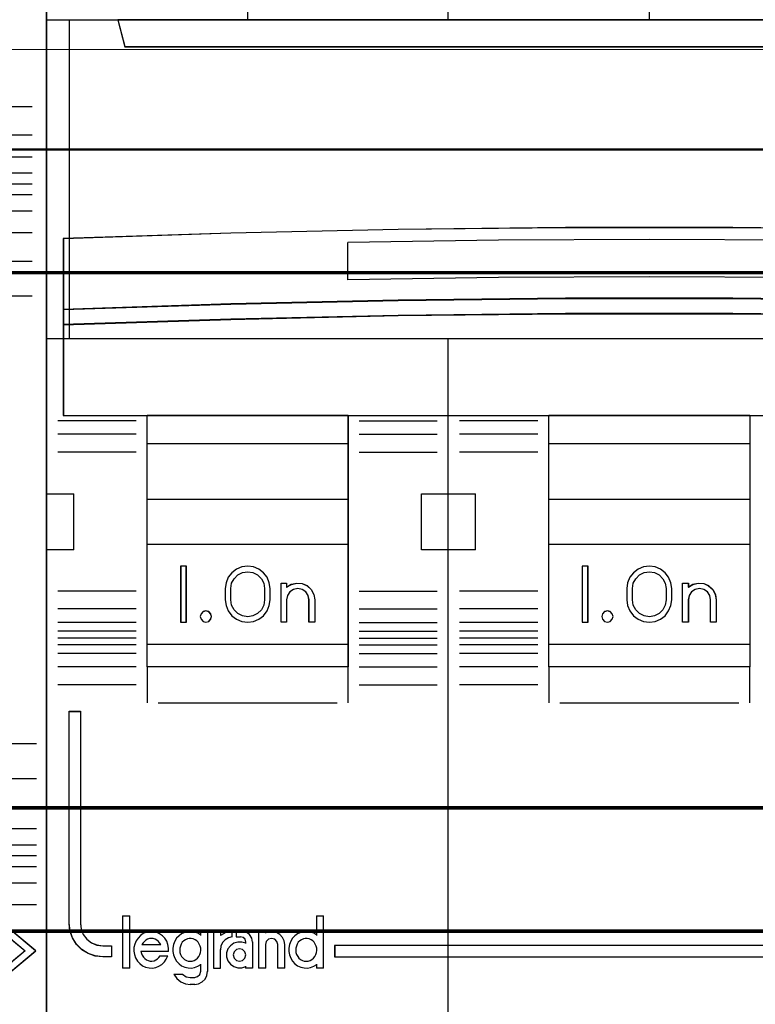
# Model space of a CAD drawing. Header units: millimetres. Extents: x -1290 to 1795, y -4192 to -1311.
# Tile 365 of 656: x 1426.91 to 1433.5, y -3688.97 to -3680.15. Entities that reach past the tile are written whole.
import ezdxf

# ---------------------------------------------------------------- set-up
doc = ezdxf.new("R2010")
doc.units = ezdxf.units.MM
doc.layers.add('30', color=7, linetype='Continuous')
doc.layers.add('45', color=7, linetype='Continuous')
doc.layers.add('Aparatura', color=7, linetype='Continuous', lineweight=13)

# ---------------------------------------------------------------- blocks, each defined once
blk = doc.blocks.new('*U209')
at = {"layer": '45', "color": 7}
for points in [[(369.536746, -233.587806), (387.534251, -233.587806), (387.534251, -233.587806), (405.525913, -233.587806), (405.525913, -233.587806), (405.525913, -316.565706), (405.525913, -316.565706), (387.534251, -316.565706), (387.534251, -316.565706), (369.536746, -316.565706), (369.536746, -316.565706), (351.545085, -316.565706), (351.545085, -316.565706), (351.545085, -233.587806), (351.545085, -233.587806), (369.536746, -233.587806), (369.536746, -233.587806)], [(351.545085, -252.58809), (405.525913, -252.58809), (405.525913, -266.884533), (351.545085, -266.884533), (351.545085, -252.58809)], [(351.550456, -252.591681), (405.522331, -252.591681), (405.522331, -266.880943), (351.550456, -266.880943), (351.550456, -252.591681)], [(354.730645, -252.58809), (355.046185, -253.796367), (355.046185, -253.796367), (402.026603, -253.796367), (402.026603, -253.796367), (402.342143, -252.58809), (354.730645, -252.58809)], [(354.734226, -252.591681), (355.049707, -253.790981), (402.021291, -253.790981), (402.336771, -252.591681), (354.734226, -252.591681)], [(404.784585, -262.396325), (397.281763, -262.150266), (389.784784, -261.986227), (382.281962, -261.904208), (374.790826, -261.904208), (367.288004, -261.986227), (359.796868, -262.150266), (352.288203, -262.396325), (352.288203, -265.577512), (359.796868, -265.331453), (367.288004, -265.167414), (374.790826, -265.079536), (382.281962, -265.079536), (389.784784, -265.167414), (397.281763, -265.331453), (404.784585, -265.577512), (404.784585, -262.396325)], [(404.784585, -265.570518), (397.281763, -265.322919), (389.784784, -265.157854), (382.281962, -265.069426), (374.790826, -265.069426), (367.288004, -265.157854), (359.796868, -265.322919), (352.288203, -265.570518), (352.288203, -266.254362), (359.796868, -266.012659), (367.288004, -265.841698), (374.790826, -265.759165), (382.281962, -265.759165), (389.784784, -265.841698), (397.281763, -266.012659), (404.784585, -266.254362), (404.784585, -265.570518)], [(404.779213, -265.571349), (397.27767, -265.326001), (389.78197, -265.162436), (382.280428, -265.074812), (374.79057, -265.074812), (367.289027, -265.162436), (359.799169, -265.326001), (352.291784, -265.571349), (352.291784, -266.248976), (359.799169, -266.00947), (367.289027, -265.840063), (374.79057, -265.758281), (382.280428, -265.758281), (389.78197, -265.840063), (397.27767, -266.00947), (404.779213, -266.248976), (404.779213, -265.571349)], [(404.779213, -265.571349), (397.27767, -265.326001), (389.78197, -265.162436), (382.280428, -265.074812), (374.79057, -265.074812), (367.289027, -265.162436), (359.799169, -265.326001), (352.291784, -265.571349), (352.291784, -266.248976), (359.799169, -266.00947), (367.289027, -265.840063), (374.79057, -265.758281), (382.280428, -265.758281), (389.78197, -265.840063), (397.27767, -266.00947), (404.779213, -266.248976), (404.779213, -265.571349)], [(404.784585, -266.245137), (397.281763, -266.00515), (389.784784, -265.835404), (382.281962, -265.753457), (374.790826, -265.753457), (367.288004, -265.835404), (359.796868, -266.00515), (352.288203, -266.245137), (352.288203, -270.319055), (404.784585, -270.319055), (404.784585, -266.245137)], [(356.044979, -270.308283), (365.046559, -270.308283), (365.046559, -281.586728), (356.044979, -281.586728), (356.044979, -270.308283)], [(356.04856, -270.313669), (365.041187, -270.313669), (365.041187, -281.581342), (356.04856, -281.581342), (356.04856, -270.313669)], [(356.04856, -270.313669), (365.041187, -270.313669), (365.041187, -281.581342), (356.04856, -281.581342), (356.04856, -270.313669)], [(374.032023, -270.308283), (383.040765, -270.308283), (383.040765, -281.586728), (374.032023, -281.586728), (374.032023, -270.308283)], [(374.037395, -270.313669), (383.035393, -270.313669), (383.035393, -281.581342), (374.037395, -281.581342), (374.037395, -270.313669)], [(374.037395, -270.313669), (383.035393, -270.313669), (383.035393, -281.581342), (374.037395, -281.581342), (374.037395, -270.313669)], [(356.044979, -271.575806), (365.046559, -271.575806), (365.046559, -274.087513), (356.044979, -274.087513), (356.044979, -271.575806)], [(356.04856, -271.581192), (365.041187, -271.581192), (365.041187, -274.082127), (356.04856, -274.082127), (356.04856, -271.581192)], [(356.04856, -271.581192), (365.041187, -271.581192), (365.041187, -274.082127), (356.04856, -274.082127), (356.04856, -271.581192)], [(374.032023, -271.575806), (383.040765, -271.575806), (383.040765, -274.087513), (374.032023, -274.087513), (374.032023, -271.575806)], [(374.037395, -271.581192), (383.035393, -271.581192), (383.035393, -274.082127), (374.037395, -274.082127), (374.037395, -271.581192)], [(374.037395, -271.581192), (383.035393, -271.581192), (383.035393, -274.082127), (374.037395, -274.082127), (374.037395, -271.581192)], [(356.044979, -276.078567), (365.046559, -276.078567), (365.046559, -280.581327), (356.044979, -280.581327), (356.044979, -276.078567)], [(374.032023, -276.078567), (383.040765, -276.078567), (383.040765, -280.581327), (374.032023, -280.581327), (374.032023, -276.078567)], [(374.037395, -276.083953), (383.035393, -276.083953), (383.035393, -280.577736), (374.037395, -280.577736), (374.037395, -276.083953)], [(357.798022, -277.076786), (357.550913, -277.076786), (357.550913, -279.577721), (357.798022, -279.577721), (357.798022, -277.076786)], [(375.790438, -277.076786), (375.537956, -277.076786), (375.537956, -279.577721), (375.790438, -279.577721), (375.790438, -277.076786)], [(352.555009, -283.577781), (353.057871, -283.577781), (353.057871, -293.069596), (353.092955, -293.332447), (353.18651, -293.571933), (353.344386, -293.782213), (353.554886, -293.939923), (353.794623, -294.039222), (354.057748, -294.074269), (354.449513, -294.074269), (354.449513, -294.570764), (354.057748, -294.570764), (353.718609, -294.535717), (353.402858, -294.424736), (353.116344, -294.249502), (352.876607, -294.010016), (352.70119, -293.723802), (352.590093, -293.408381), (352.555009, -293.069596), (352.555009, -283.577781)], [(357.977357, -294.768253), (358.066045, -294.762348), (358.154732, -294.732823), (358.231595, -294.691489), (358.302545, -294.626534), (358.36167, -294.555674), (358.403058, -294.4671), (358.43262, -294.37262), (358.444445, -294.284046), (358.444445, -294.183661), (358.426708, -294.089182), (358.379408, -294.006512), (358.332108, -293.923843), (358.26707, -293.852983), (358.190207, -293.805744), (358.107432, -293.770314), (358.018744, -293.746694), (357.930057, -293.746694), (357.847282, -293.770314), (357.758594, -293.805744), (357.681731, -293.852983), (357.616694, -293.923843), (357.569394, -294.006512), (357.533919, -294.089182), (357.510268, -294.183661), (357.504356, -294.284046), (357.516181, -294.37262), (357.545744, -294.4671), (357.587131, -294.555674), (357.652169, -294.626534), (357.723119, -294.691489), (357.805894, -294.732823), (357.888669, -294.762348), (357.977357, -294.768253)], [(363.172022, -294.768253), (363.26071, -294.762348), (363.349398, -294.732823), (363.42626, -294.691489), (363.49721, -294.626534), (363.556336, -294.555674), (363.597723, -294.4671), (363.627286, -294.37262), (363.639111, -294.284046), (363.639111, -294.183661), (363.621373, -294.089182), (363.574073, -294.006512), (363.526773, -293.923843), (363.461735, -293.852983), (363.390785, -293.805744), (363.30801, -293.770314), (363.219322, -293.746694), (363.124722, -293.746694), (363.041947, -293.770314), (362.953259, -293.805744), (362.882309, -293.852983), (362.811359, -293.923843), (362.764059, -294.006512), (362.728584, -294.089182), (362.704934, -294.183661), (362.699021, -294.284046), (362.710846, -294.37262), (362.740409, -294.4671), (362.793622, -294.555674), (362.846834, -294.626534), (362.917784, -294.691489), (363.000559, -294.732823), (363.083335, -294.762348), (363.172022, -294.768253)], [(360.460713, -294.488795), (360.4249, -294.352039), (360.32343, -294.250958), (360.186147, -294.215283), (360.048865, -294.250958), (359.941426, -294.352039), (359.905613, -294.488795), (359.941426, -294.631497), (360.048865, -294.732578), (360.186147, -294.768253), (360.32343, -294.732578), (360.4249, -294.631497), (360.460713, -294.488795)], [(364.444902, -294.073449), (364.444902, -294.570764), (404.515988, -294.570764), (404.515988, -294.073449), (364.444902, -294.073449)]]:
    blk.add_lwpolyline(points, close=True, dxfattribs=at)
at = {"layer": '45', "color": 59}
blk.add_lwpolyline([(369.539134, -233.593193), (387.533654, -233.593193), (405.522331, -233.593193), (405.522331, -316.562115), (387.533654, -316.562115), (369.539134, -316.562115), (351.550456, -316.562115), (351.550456, -233.593193), (369.539134, -233.593193)], close=True, dxfattribs=at)
at = {"layer": '45', "color": 7}
for points in [[(369.533919, -252.598862), (369.533919, -233.587806)], [(360.543083, -245.286365), (360.543083, -252.598862)], [(378.535499, -245.286365), (378.535499, -252.598862)], [(392.031601, -262.575672), (385.287038, -262.467461), (378.542475, -262.435634), (371.786223, -262.467461), (365.035815, -262.575672)], [(369.533919, -316.565706), (369.533919, -266.873761)], [(351.545085, -273.825391), (352.760933, -273.825391)], [(352.75019, -273.825391), (352.75019, -276.335303)], [(368.335976, -276.335303), (368.335976, -273.825391)], [(368.335976, -273.825391), (369.544663, -273.825391)], [(369.533919, -273.825391), (370.747977, -273.825391)], [(370.737233, -273.825391), (370.737233, -276.335303)], [(351.545085, -276.324531), (352.760933, -276.324531)], [(368.335976, -276.324531), (369.544663, -276.324531)], [(369.533919, -276.324531), (370.747977, -276.324531)], [(373.546758, -279.987063), (370.0353, -279.987063)], [(356.044979, -281.575956), (356.044979, -283.19896)], [(365.035815, -281.575956), (365.035815, -283.19896)], [(374.032023, -281.575956), (374.032023, -283.19896)], [(383.028231, -281.575956), (383.028231, -283.19896)], [(354.945522, -292.743088), (354.945522, -295.07885)], [(354.945522, -292.743088), (355.266048, -292.743088)], [(355.255304, -292.743088), (355.255304, -295.07885)], [(363.626576, -292.743088), (363.626576, -293.612042)], [(363.626576, -292.743088), (363.948893, -292.743088)], [(363.936358, -292.743088), (363.936358, -295.07885)], [(357.008347, -294.331891), (357.008347, -294.17897), (356.97891, -294.020168), (356.925923, -293.873128), (356.837611, -293.737852), (356.731638, -293.626102), (356.602114, -293.537879), (356.460816, -293.473182), (356.319518, -293.443774), (356.166445, -293.437892), (356.013371, -293.4673), (355.872073, -293.531997), (355.74255, -293.614339), (355.636576, -293.731971), (355.554152, -293.855484), (355.48939, -294.008404), (355.454066, -294.161325), (355.454066, -294.320128), (355.483503, -294.473048), (355.530602, -294.625969), (355.618914, -294.761245), (355.719, -294.878877), (355.842636, -294.972982), (355.978047, -295.037679), (356.13112, -295.072969), (356.284193, -295.07885), (356.431379, -295.049442), (356.572677, -294.990627), (356.702201, -294.914166), (356.819949, -294.802416), (356.902373, -294.673022), (356.967135, -294.531864)], [(356.652008, -294.02677), (356.604594, -293.947618), (356.551253, -293.880643), (356.480131, -293.819757), (356.397156, -293.783226), (356.320108, -293.758871), (356.237133, -293.746694), (356.148231, -293.758871), (356.065256, -293.783226), (355.982281, -293.819757), (355.923013, -293.880643), (355.863745, -293.947618), (355.810404, -294.02677)], [(358.444445, -293.602576), (358.314874, -293.514353), (358.173523, -293.4673), (358.026283, -293.437892), (357.879042, -293.443774), (357.737692, -293.479063), (357.590451, -293.54376), (357.472659, -293.631984), (357.366646, -293.743734), (357.290081, -293.87901), (357.231185, -294.026049), (357.201737, -294.17897), (357.201737, -294.337772), (357.231185, -294.490693), (357.290081, -294.637732), (357.366646, -294.773009), (357.472659, -294.884758), (357.590451, -294.972982), (357.737692, -295.037679), (357.879042, -295.072969), (358.026283, -295.07885), (358.173523, -295.049442), (358.314874, -294.990627), (358.444445, -294.914166)], [(358.433701, -293.437892), (358.433701, -293.612042)], [(358.433701, -293.437892), (358.754227, -293.437892)], [(358.743483, -293.437892), (358.743483, -295.22966)], [(359.017452, -293.437892), (359.017452, -295.07885)], [(359.017452, -293.437892), (359.337978, -293.437892)], [(359.851893, -293.437892), (359.571678, -293.48146), (359.327234, -293.624609)], [(359.327234, -293.437892), (359.327234, -293.624609)], [(359.851893, -293.671289), (359.690918, -293.718875), (359.535905, -293.808099), (359.422627, -293.938961), (359.351082, -294.093615), (359.327234, -294.260167)], [(359.84115, -293.437892), (359.84115, -293.682061)], [(360.034539, -293.437892), (360.034539, -293.682061)], [(360.308508, -293.437892), (360.034539, -293.437892)], [(360.034539, -293.671289), (360.226139, -293.671289)], [(360.460713, -293.915458), (360.430048, -293.787269), (360.344187, -293.70181), (360.215395, -293.671289)], [(360.770495, -293.915458), (360.734591, -293.736371), (360.632865, -293.575192), (360.483266, -293.47371), (360.297764, -293.437892)], [(361.03372, -293.437892), (361.03372, -295.07885)], [(361.03372, -293.437892), (361.354246, -293.437892)], [(362.206594, -294.02677), (362.182947, -293.860219), (362.106097, -293.705564), (361.993776, -293.574702), (361.845987, -293.47953), (361.680462, -293.437892), (361.509026, -293.44384), (361.343502, -293.503323)], [(361.343502, -293.437892), (361.343502, -293.513297)], [(361.896812, -294.02677), (361.861114, -293.886732), (361.759972, -293.783226), (361.617182, -293.746694), (361.480342, -293.783226), (361.379199, -293.886732), (361.343502, -294.02677)], [(363.639111, -293.602576), (363.515251, -293.514353), (363.367798, -293.4673), (363.226244, -293.437892), (363.072893, -293.443774), (362.931339, -293.479063), (362.783886, -293.54376), (362.665924, -293.631984), (362.559758, -293.743734), (362.483083, -293.87901), (362.424102, -294.026049), (362.394611, -294.17897), (362.394611, -294.337772), (362.424102, -294.490693), (362.483083, -294.637732), (362.559758, -294.773009), (362.665924, -294.884758), (362.783886, -294.972982), (362.931339, -295.037679), (363.072893, -295.072969), (363.226244, -295.07885), (363.367798, -295.049442), (363.515251, -294.990627), (363.639111, -294.914166)], [(355.810404, -294.015998), (356.652008, -294.015998)], [(360.460713, -293.969036), (360.289169, -293.910072), (360.105795, -293.910072), (359.928336, -293.969036), (359.774538, -294.075172), (359.662147, -294.222582), (359.602994, -294.393579), (359.602994, -294.576368), (359.662147, -294.759158), (359.774538, -294.906569), (359.928336, -295.012704), (360.105795, -295.071669), (360.289169, -295.071669), (360.460713, -295.006808)], [(360.449969, -293.904685), (360.449969, -293.980091)], [(360.759751, -293.904685), (360.759751, -295.07885)], [(361.343502, -294.015998), (361.343502, -295.07885)], [(361.886068, -294.015998), (361.886068, -295.07885)], [(362.19585, -294.015998), (362.19585, -295.07885)], [(355.763848, -294.324799), (357.008347, -294.324799)], [(355.763848, -294.324799), (355.787543, -294.420681), (355.82901, -294.504578), (355.876401, -294.588475), (355.941563, -294.654393), (356.012649, -294.708327), (356.089659, -294.744283), (356.178517, -294.768253), (356.261451, -294.768253), (356.356233, -294.750275), (356.433243, -294.71432), (356.516177, -294.666379), (356.575415, -294.60046), (356.62873, -294.528548)], [(356.616195, -294.524084), (356.967162, -294.524084)], [(359.017452, -295.07885), (359.337978, -295.07885), (359.337978, -294.249394)], [(354.945522, -295.068078), (355.266048, -295.068078)], [(358.433701, -294.902905), (358.433701, -295.22966)], [(360.449969, -294.996264), (360.449969, -295.07885)], [(360.449969, -295.068078), (360.770495, -295.068078)], [(361.03372, -295.068078), (361.354246, -295.068078)], [(361.886068, -295.068078), (362.206594, -295.068078)], [(363.626576, -294.902905), (363.626576, -295.07885)], [(363.626576, -295.068078), (363.948893, -295.068078)], [(357.241131, -295.35354), (357.371605, -295.545045), (357.549523, -295.688674), (357.757095, -295.784426), (357.982459, -295.820333)], [(357.241131, -295.35354), (357.633283, -295.35354)], [(357.622539, -295.35354), (357.790501, -295.466648), (357.982459, -295.50435)], [(357.971715, -295.493578), (358.175848, -295.493578)], [(358.165104, -295.820333), (358.343627, -295.790559), (358.510247, -295.701235), (358.641163, -295.576182), (358.724474, -295.409445), (358.754227, -295.218888)], [(358.165104, -295.50435), (358.304775, -295.461835), (358.40801, -295.358582), (358.444445, -295.218888)], [(358.175848, -295.809561), (357.971715, -295.809561)]]:
    blk.add_lwpolyline(points, dxfattribs=at)
at = {"layer": '45', "color": 4}
blk.add_lwpolyline([(352.551428, -252.58809), (352.551428, -266.884533)], dxfattribs=at)
blk.add_lwpolyline([(404.779213, -262.398713), (397.27767, -262.153256), (389.78197, -261.989618), (382.280428, -261.907798), (374.79057, -261.907798), (367.289027, -261.989618), (359.799169, -262.153256), (352.291784, -262.398713), (352.291784, -265.572126), (359.799169, -265.326669), (367.289027, -265.16303), (374.79057, -265.075367), (382.280428, -265.075367), (389.78197, -265.16303), (397.27767, -265.326669), (404.779213, -265.572126), (404.779213, -262.398713)], close=True, dxfattribs=at)
blk.add_lwpolyline([(404.779213, -262.398713), (397.27767, -262.153256), (389.78197, -261.989618), (382.280428, -261.907798), (374.79057, -261.907798), (367.289027, -261.989618), (359.799169, -262.153256), (352.291784, -262.398713), (352.291784, -265.572126), (359.799169, -265.326669), (367.289027, -265.16303), (374.79057, -265.075367), (382.280428, -265.075367), (389.78197, -265.16303), (397.27767, -265.326669), (404.779213, -265.572126), (404.779213, -262.398713)], close=True, dxfattribs=at)
at = {"layer": '45', "color": 251}
for points in [[(365.035815, -264.245356), (365.035815, -262.563104)], [(392.031601, -264.245356), (385.287038, -264.137145), (378.542475, -264.105318), (371.786223, -264.137145), (365.035815, -264.245356)], [(355.559714, -270.559633), (352.042884, -270.559633)], [(365.537196, -270.559633), (369.043282, -270.559633)], [(373.546758, -270.559633), (370.0353, -270.559633)], [(355.559714, -271.161078), (352.042884, -271.161078)], [(365.537196, -271.161078), (369.043282, -271.161078)], [(373.546758, -271.161078), (370.0353, -271.161078)], [(355.559714, -271.961808), (352.042884, -271.961808)], [(365.537196, -271.961808), (369.043282, -271.961808)], [(373.546758, -271.961808), (370.0353, -271.961808)], [(355.559714, -278.193499), (352.042884, -278.193499)], [(365.537196, -278.193499), (369.043282, -278.193499)], [(373.546758, -278.193499), (370.0353, -278.193499)], [(355.559714, -278.987048), (352.042884, -278.987048)], [(365.537196, -278.987048), (369.043282, -278.987048)], [(373.546758, -278.987048), (370.0353, -278.987048)], [(355.559714, -279.588493), (352.042884, -279.588493)], [(365.537196, -279.588493), (369.043282, -279.588493)], [(373.546758, -279.588493), (370.0353, -279.588493)], [(355.559714, -279.987063), (352.042884, -279.987063)], [(365.537196, -279.987063), (369.043282, -279.987063)], [(355.559714, -280.290479), (352.042884, -280.290479)], [(365.537196, -280.290479), (369.043282, -280.290479)], [(373.546758, -280.290479), (370.0353, -280.290479)], [(355.559714, -280.588508), (352.042884, -280.588508)], [(355.559714, -280.990669), (352.042884, -280.990669)], [(365.537196, -280.588508), (369.043282, -280.588508)], [(365.537196, -280.990669), (369.043282, -280.990669)], [(373.546758, -280.588508), (370.0353, -280.588508)], [(373.546758, -280.990669), (370.0353, -280.990669)], [(355.559714, -281.586728), (352.042884, -281.586728)], [(365.537196, -281.586728), (369.043282, -281.586728)], [(373.546758, -281.586728), (370.0353, -281.586728)], [(355.559714, -282.382072), (352.042884, -282.382072)], [(365.537196, -282.382072), (369.043282, -282.382072)], [(373.546758, -282.382072), (370.0353, -282.382072)], [(356.54636, -283.186393), (364.55055, -283.186393)], [(374.528032, -283.186393), (382.542965, -283.186393)]]:
    blk.add_lwpolyline(points, dxfattribs=at)
for points in [[(404.779213, -266.247954), (397.27767, -266.008345), (389.78197, -265.838866), (382.280428, -265.757048), (374.79057, -265.757048), (367.289027, -265.838866), (359.799169, -266.008345), (352.291784, -266.247954), (352.291784, -270.315464), (404.779213, -270.315464), (404.779213, -266.247954)], [(404.779213, -266.247954), (397.27767, -266.008345), (389.78197, -265.838866), (382.280428, -265.757048), (374.79057, -265.757048), (367.289027, -265.838866), (359.799169, -266.008345), (352.291784, -266.247954), (352.291784, -270.315464), (404.779213, -270.315464), (404.779213, -266.247954)], [(356.04856, -276.083953), (365.041187, -276.083953), (365.041187, -280.577736), (356.04856, -280.577736), (356.04856, -276.083953)]]:
    blk.add_lwpolyline(points, close=True, dxfattribs=at)
at = {"layer": '45', "color": 255}
for points in [[(357.801603, -277.0714), (357.545541, -277.0714), (357.545541, -277.0714), (357.545541, -279.583107), (357.545541, -279.583107), (357.801603, -279.583107), (357.801603, -279.583107), (357.801603, -277.0714), (357.801603, -277.0714)], [(361.553008, -278.074909), (361.51776, -277.822565), (361.417892, -277.57022), (361.253404, -277.370692), (361.053669, -277.206375), (360.812811, -277.106611), (360.548455, -277.0714), (360.289974, -277.106611), (360.043241, -277.206375), (359.837631, -277.370692), (359.673143, -277.57022), (359.57915, -277.822565), (359.543902, -278.074909), (359.543902, -278.074909), (359.543902, -278.579598), (359.543902, -278.579598), (359.57915, -278.837811), (359.673143, -279.078418), (359.837631, -279.295552), (360.043241, -279.448132), (360.289974, -279.547896), (360.548455, -279.583107), (360.812811, -279.547896), (361.053669, -279.448132), (361.253404, -279.295552), (361.417892, -279.078418), (361.51776, -278.837811), (361.553008, -278.579598), (361.553008, -278.579598), (361.553008, -278.074909), (361.553008, -278.074909)], [(359.794593, -278.579543), (359.794593, -278.074477), (359.794593, -278.074477), (359.829918, -277.839562), (359.935894, -277.634012), (360.106632, -277.463699), (360.312696, -277.357987), (360.548197, -277.32275), (360.783698, -277.357987), (360.99565, -277.463699), (361.160501, -277.634012), (361.266476, -277.839562), (361.307689, -278.074477), (361.307689, -278.074477), (361.307689, -278.579543), (361.307689, -278.579543), (361.266476, -278.814458), (361.160501, -279.025881), (360.99565, -279.190321), (360.783698, -279.296033), (360.548197, -279.337143), (360.312696, -279.296033), (360.106632, -279.190321), (359.935894, -279.025881), (359.829918, -278.814458), (359.794593, -278.579543), (359.794593, -278.579543)], [(375.79581, -277.0714), (375.534375, -277.0714), (375.534375, -277.0714), (375.534375, -279.583107), (375.534375, -279.583107), (375.79581, -279.583107), (375.79581, -279.583107), (375.79581, -277.0714), (375.79581, -277.0714)], [(379.540051, -278.074909), (379.504804, -277.822565), (379.404936, -277.57022), (379.246322, -277.370692), (379.034838, -277.206375), (378.79398, -277.106611), (378.541373, -277.0714), (378.277017, -277.106611), (378.03616, -277.206375), (377.824675, -277.370692), (377.666061, -277.57022), (377.566193, -277.822565), (377.530946, -278.074909), (377.530946, -278.074909), (377.530946, -278.579598), (377.530946, -278.579598), (377.566193, -278.837811), (377.666061, -279.078418), (377.824675, -279.295552), (378.03616, -279.448132), (378.277017, -279.547896), (378.541373, -279.583107), (378.79398, -279.547896), (379.034838, -279.448132), (379.246322, -279.295552), (379.404936, -279.078418), (379.504804, -278.837811), (379.540051, -278.579598), (379.540051, -278.579598), (379.540051, -278.074909), (379.540051, -278.074909)], [(377.783427, -278.579543), (377.783427, -278.074477), (377.783427, -278.074477), (377.818722, -277.839562), (377.930491, -277.634012), (378.095202, -277.463699), (378.306974, -277.357987), (378.542276, -277.32275), (378.765814, -277.357987), (378.977585, -277.463699), (379.148179, -277.634012), (379.254065, -277.839562), (379.289361, -278.074477), (379.289361, -278.074477), (379.289361, -278.579543), (379.289361, -278.579543), (379.254065, -278.814458), (379.148179, -279.025881), (378.977585, -279.190321), (378.765814, -279.296033), (378.542276, -279.337143), (378.306974, -279.296033), (378.095202, -279.190321), (377.930491, -279.025881), (377.818722, -278.814458), (377.783427, -278.579543), (377.783427, -278.579543)], [(362.290921, -277.825451), (362.290921, -278.013561), (362.290921, -278.013561), (362.502872, -277.884235), (362.744261, -277.825451), (362.98565, -277.848965), (363.215264, -277.94302), (363.39189, -278.113495), (363.515528, -278.336876), (363.556741, -278.577892), (363.556741, -278.577892), (363.556741, -279.583107), (363.556741, -279.583107), (363.297689, -279.583107), (363.297689, -279.583107), (363.297689, -278.577892), (363.297689, -278.577892), (363.262364, -278.383904), (363.150501, -278.219307), (362.98565, -278.113495), (362.797249, -278.072346), (362.60296, -278.113495), (362.43811, -278.219307), (362.332134, -278.383904), (362.290921, -278.577892), (362.290921, -278.577892), (362.290921, -279.583107), (362.290921, -279.583107), (362.043645, -279.583107), (362.043645, -279.583107), (362.043645, -277.825451), (362.043645, -277.825451), (362.290921, -277.825451), (362.290921, -277.825451)], [(362.294537, -277.830837), (362.294537, -278.017794), (362.504984, -277.889261), (362.744658, -277.830837), (362.984333, -277.854207), (363.212317, -277.947685), (363.387689, -278.117116), (363.510449, -278.339128), (363.551369, -278.578667), (363.551369, -279.577721), (363.294157, -279.577721), (363.294157, -278.578667), (363.259083, -278.385867), (363.148014, -278.222279), (362.984333, -278.117116), (362.79727, -278.076219), (362.604361, -278.117116), (362.440681, -278.222279), (362.335457, -278.385867), (362.294537, -278.578667), (362.294537, -279.577721), (362.049017, -279.577721), (362.049017, -277.830837), (362.294537, -277.830837)], [(380.284368, -277.825451), (380.284368, -278.013561), (380.284368, -278.013561), (380.490432, -277.884235), (380.731821, -277.825451), (380.979097, -277.848965), (381.196936, -277.94302), (381.385337, -278.113495), (381.4972, -278.336876), (381.538413, -278.577892), (381.538413, -278.577892), (381.538413, -279.583107), (381.538413, -279.583107), (381.285249, -279.583107), (381.285249, -279.583107), (381.285249, -278.577892), (381.285249, -278.577892), (381.249924, -278.383904), (381.143948, -278.219307), (380.979097, -278.113495), (380.784808, -278.072346), (380.59052, -278.113495), (380.425669, -278.219307), (380.319693, -278.383904), (380.284368, -278.577892), (380.284368, -278.577892), (380.284368, -279.583107), (380.284368, -279.583107), (380.025316, -279.583107), (380.025316, -279.583107), (380.025316, -277.825451), (380.025316, -277.825451), (380.284368, -277.825451), (380.284368, -277.825451)], [(380.2879, -277.830837), (380.2879, -278.017794), (380.492501, -277.889261), (380.732176, -277.830837), (380.977697, -277.854207), (381.193988, -277.947685), (381.381052, -278.117116), (381.492121, -278.339128), (381.533041, -278.578667), (381.533041, -279.577721), (381.281674, -279.577721), (381.281674, -278.578667), (381.2466, -278.385867), (381.141377, -278.222279), (380.977697, -278.117116), (380.784787, -278.076219), (380.591878, -278.117116), (380.428198, -278.222279), (380.322975, -278.385867), (380.2879, -278.578667), (380.2879, -279.577721), (380.030688, -279.577721), (380.030688, -277.830837), (380.2879, -277.830837)], [(358.929711, -279.332341), (358.89394, -279.200988), (358.804513, -279.105458), (358.673353, -279.069635), (358.548155, -279.105458), (358.458728, -279.200988), (358.422958, -279.332341), (358.458728, -279.451754), (358.548155, -279.547284), (358.673353, -279.583107), (358.804513, -279.547284), (358.89394, -279.451754), (358.929711, -279.332341)], [(358.924339, -279.332216), (358.8892, -279.203618), (358.801353, -279.110093), (358.672511, -279.075021), (358.549525, -279.110093), (358.461678, -279.203618), (358.426539, -279.332216), (358.461678, -279.449123), (358.549525, -279.542649), (358.672511, -279.577721), (358.801353, -279.542649), (358.8892, -279.449123), (358.924339, -279.332216)], [(376.916754, -279.332341), (376.881025, -279.200988), (376.785746, -279.105458), (376.666647, -279.069635), (376.535638, -279.105458), (376.440359, -279.200988), (376.404629, -279.332341), (376.440359, -279.451754), (376.535638, -279.547284), (376.666647, -279.583107), (376.785746, -279.547284), (376.881025, -279.451754), (376.916754, -279.332341)], [(376.913173, -279.332216), (376.877943, -279.203618), (376.783997, -279.110093), (376.666563, -279.075021), (376.537387, -279.110093), (376.443441, -279.203618), (376.408211, -279.332216), (376.443441, -279.449123), (376.537387, -279.542649), (376.666563, -279.577721), (376.783997, -279.542649), (376.877943, -279.449123), (376.913173, -279.332216)]]:
    blk.add_lwpolyline(points, close=True, dxfattribs=at)
at = {"layer": '45', "color": 1}
for points in [[(352.551428, -283.572395), (353.056666, -283.572395), (353.056666, -283.572395), (353.056666, -293.073512), (353.056666, -293.073512), (353.091916, -293.336619), (353.185914, -293.57634), (353.344535, -293.786826), (353.55603, -293.944691), (353.7969, -294.044087), (354.061269, -294.079168), (354.061269, -294.079168), (354.454885, -294.079168), (354.454885, -294.079168), (354.454885, -294.57615), (354.454885, -294.57615), (354.061269, -294.57615), (354.061269, -294.57615), (353.720527, -294.541069), (353.403284, -294.429979), (353.115415, -294.254573), (352.874546, -294.014853), (352.6983, -293.728358), (352.586677, -293.412628), (352.551428, -293.073512), (352.551428, -293.073512), (352.551428, -283.572395), (352.551428, -283.572395)], [(364.43953, -294.068063), (364.43953, -294.57615), (364.43953, -294.57615), (404.52136, -294.57615), (404.52136, -294.57615), (404.52136, -294.068063), (404.52136, -294.068063), (364.43953, -294.068063), (364.43953, -294.068063)]]:
    blk.add_lwpolyline(points, close=True, dxfattribs=at)
blk = doc.blocks.new('*U210')
at = {"layer": '45', "color": 7}
for points in [[(351.545085, -233.600374), (342.551472, -233.600374), (342.551472, -233.600374), (333.552669, -233.600374), (333.552669, -233.600374), (333.552669, -316.556729), (333.552669, -316.556729), (342.551472, -316.556729), (342.551472, -316.556729), (351.545085, -316.556729), (351.545085, -316.556729), (351.545085, -233.600374), (351.545085, -233.600374)], [(351.541503, -233.603965), (342.551471, -233.603965), (333.55625, -233.603965), (333.55625, -316.553139), (342.551471, -316.553139), (351.541503, -316.553139), (351.541503, -233.603965)], [(351.052657, -294.319325), (349.543142, -293.053685), (349.543142, -293.053685), (349.543142, -293.449523), (349.543142, -293.449523), (350.582566, -294.319325), (350.582566, -294.319325), (349.543142, -295.189126), (349.543142, -295.189126), (349.543142, -295.579755), (349.543142, -295.579755), (351.052657, -294.319325), (351.052657, -294.319325)], [(351.047285, -294.319313), (349.546723, -293.059071), (349.546723, -293.453221), (350.579982, -294.319313), (349.546723, -295.185406), (349.546723, -295.574369), (351.047285, -294.319313)]]:
    blk.add_lwpolyline(points, close=True, dxfattribs=at)
at = {"layer": '45', "color": 253}
for points in [[(350.891499, -256.507359), (334.154326, -256.507359)], [(350.891499, -257.765905), (334.154326, -257.765905)], [(350.891499, -258.751557), (334.154326, -258.751557)], [(350.891499, -259.476882), (334.154326, -259.476882)], [(350.891499, -259.96522), (334.154326, -259.96522)], [(350.891499, -260.451762), (334.154326, -260.451762)], [(350.891499, -261.178883), (334.154326, -261.178883)], [(350.891499, -262.153763), (334.154326, -262.153763)], [(350.891499, -263.428467), (334.154326, -263.428467)], [(350.891499, -264.983248), (334.154326, -264.983248)], [(351.093842, -285.049975), (347.951257, -285.049975)], [(351.093842, -286.604756), (347.951257, -286.604756)], [(351.093842, -287.874075), (334.009284, -287.874075)], [(351.093842, -288.848955), (334.009284, -288.848955)], [(351.093842, -289.581461), (334.009284, -289.581461)], [(351.093842, -290.062617), (334.009284, -290.062617)], [(351.093842, -290.559932), (334.009284, -290.559932)], [(351.093842, -291.292438), (334.009284, -291.292438)], [(351.093842, -292.261932), (334.009284, -292.261932)]]:
    blk.add_lwpolyline(points, dxfattribs=at)
blk = doc.blocks.new('*U222')
at = {"layer": '30', "color": 7}
for points in [[(117.203183, -407.003322), (764.797637, -407.003322), (117.203183, -407.003322)], [(764.797637, -407.003322), (117.203183, -407.003322), (117.203183, -409.539374), (117.203183, -411.03606), (117.203183, -412.574321), (764.797637, -412.574321), (764.797637, -411.03606), (764.797637, -409.539374), (764.797637, -407.003322)], [(117.203183, -412.488144), (764.797637, -412.488144), (117.203183, -412.488144)], [(764.797637, -412.488144), (117.203183, -412.488144), (117.203183, -414.007719), (117.203183, -435.076424), (117.203183, -436.55493), (764.797637, -436.55493), (764.797637, -435.076424), (764.797637, -414.007719), (764.797637, -412.488144)], [(117.203183, -436.468753), (764.797637, -436.468753), (117.203183, -436.468753)], [(764.797637, -436.468753), (117.203183, -436.468753), (117.203183, -437.964885), (117.203183, -439.544136), (117.203183, -442.07925), (764.797637, -442.07925), (764.797637, -439.544136), (764.797637, -437.964885), (764.797637, -436.468753)], [(764.754661, -436.510046), (117.246158, -436.510046), (117.246158, -437.983677), (117.246158, -439.539176), (117.246158, -442.036161), (764.754661, -442.036161), (764.754661, -439.539176), (764.754661, -437.983677), (764.754661, -436.510046)], [(117.203183, -441.993072), (764.797637, -441.993072), (117.203183, -441.993072)]]:
    blk.add_lwpolyline(points, close=True, dxfattribs=at)
at = {"layer": '30', "color": 59}
blk.add_lwpolyline([(764.754661, -407.046411), (117.246158, -407.046411), (117.246158, -409.543232), (117.246158, -411.016766), (117.246158, -412.531232), (764.754661, -412.531232), (764.754661, -411.016766), (764.754661, -409.543232), (764.754661, -407.046411)], close=True, dxfattribs=at)

msp = doc.modelspace()

# ---------------------------------------------------------------- linework, layer by layer
at = {"layer": 'Aparatura', "color": 7, "lineweight": 13}
msp.add_lwpolyline([(1412.53, -3689.4026), (1412.53, -3680.4182), (1542.0388, -3680.4182), (1542.0388, -3689.4026)], dxfattribs=at)
msp.add_lwpolyline([(1542.0388, -3689.4026), (1412.53, -3689.4026), (1412.53, -3680.4182), (1542.0388, -3680.4182), (1542.0388, -3689.4026)], close=True, dxfattribs=at)

# ---------------------------------------------------------------- block references
at = {"layer": 'Aparatura', "color": 7, "lineweight": 13, "xscale": 0.2, "yscale": 0.2, "zscale": 0.2}
for name, p in [('*U209', (1356.8403, -3629.6324)), ('*U210', (1356.8403, -3629.6299)), ('*U222', (1388.9844, -3599.9102))]:
    msp.add_blockref(name, p, dxfattribs=at)

doc.saveas('drawing.dxf')
